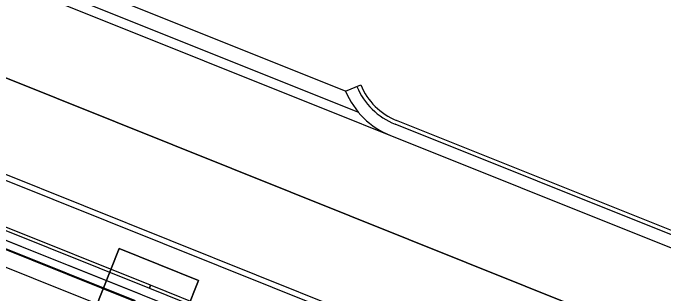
# Model space of a CAD drawing. Extents: x 468143 to 491361, y 1438528 to 1468730.
# Drawn here: x 488932.1 to 489012, y 1467198.8 to 1467233.2 of the extents above; entities that cross this region are included whole.
import ezdxf

# ---------------------------------------------------------------- set-up
doc = ezdxf.new("R2010")
doc.units = 0
doc.layers.add('Default', color=7, linetype='Continuous')
doc.layers.add('Xreference_dp', color=7, linetype='Continuous')

# ---------------------------------------------------------------- blocks, each defined once
blk = doc.blocks.new('Footing-Rectangular - F3-182452-FOUNDATION PLAN_1')
at = {"layer": 'Default'}
for p, q in [((63, 63), (-63, 63)), ((-63, 63), (-63, -63)), ((-63, -63), (-63, 63)), ((-63, 63), (63, 63)), ((63, -63), (63, 63)), ((63, 63), (63, -63)), ((-63, -63), (63, -63)), ((63, -63), (-63, -63))]:
    blk.add_line(p, q, dxfattribs=at)

msp = doc.modelspace()

# ---------------------------------------------------------------- linework, layer by layer
at = {"layer": 'Xreference_dp'}
for p, q in [((489096.834, 1467170.833), (488420.478, 1467441.418)), ((489117.984, 1467150.525), (488416.392, 1467431.205)), ((488416.392, 1467431.205), (489117.984, 1467150.525)), ((489088.663, 1467150.407), (488412.306, 1467420.992)), ((489063.519, 1467159.748), (488411.325, 1467420.666)), ((488972.923, 1467223.637), (488555.724, 1467390.542)), ((488974.52, 1467221.023), (488554.463, 1467389.072)), ((488886.951, 1467224.244), (488948.818, 1467199.493)), ((488948.958, 1467199.841), (488887.09, 1467224.592)), ((488972.923, 1467223.637), (488974.769, 1467224.406)), ((489097.577, 1467172.69), (488979.182, 1467220.056)), ((489097.391, 1467172.226), (488978.996, 1467219.591)), ((488947.588, 1467198.774), (488898.535, 1467218.398)), ((488898.264, 1467217.385), (488947.085, 1467197.853)), ((488947.116, 1467197.93), (488898.295, 1467217.462)), ((488948.818, 1467199.493), (488948.958, 1467199.841)), ((488948.958, 1467199.841), (488948.818, 1467199.493)), ((488948.818, 1467199.493), (488957.181, 1467196.148)), ((488957.32, 1467196.496), (488948.958, 1467199.841))]:
    msp.add_line(p, q, dxfattribs=at)
msp.add_lwpolyline([(488175.268, 1467102.238), (488809.482, 1466848.513), (488820.718, 1466876.599), (488922.306, 1466835.957), (489050.918, 1467157.435), (488315.116, 1467451.802)], close=True, dxfattribs=at)
msp.add_lwpolyline([(488933.248, 1466863.33), (489049.763, 1467154.57), (489049.763, 1467154.57), (488857.891, 1467231.33)], dxfattribs=at)
for radius in [8.5, 8, 10]:
    msp.add_arc((488982.153, 1467227.483), radius, 202.62252, 248.19552, dxfattribs=at)

# ---------------------------------------------------------------- block references
at = {"layer": 'Xreference_dp', "xscale": 0.0833333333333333, "yscale": 0.08333333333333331, "rotation": -21.804483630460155}
msp.add_blockref('Footing-Rectangular - F3-182452-FOUNDATION PLAN_1', (488948.024, 1467197.517), dxfattribs=at)

doc.saveas('drawing.dxf')
